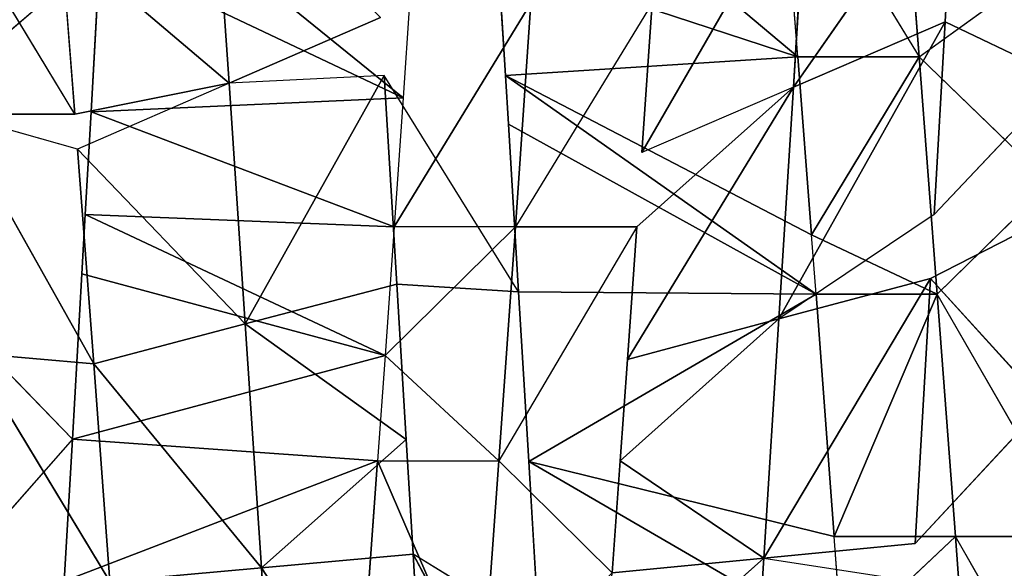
# Model space of a CAD drawing. Extents: x 0 to 40, y 0 to 81.9.
# Tile 552 of 623: x 33.072 to 33.783, y 74.971 to 75.366. Entities that reach past the tile are written whole.
import ezdxf

# ---------------------------------------------------------------- set-up
doc = ezdxf.new("R2010")
doc.units = 0
doc.header["$LTSCALE"] = 25.4
doc.layers.get('0').update_dxf_attribs({"color": 13, "linetype": 'CONTINUOUS'})

# ---------------------------------------------------------------- blocks, each defined once
blk = doc.blocks.new('ICE-TUBE-LED-S-8118_STL')
at = {"color": 0}
for p, q in [((75.61702, -11.00582, 47.5143), (75.78329, -10.90541, 47.45815)), ((75.38268, -11.00415, 44.05873), (75.27601, -10.91045, 44.05155)), ((75.43699, -11.01948, 47.55288), (75.61702, -10.91832, 47.5143)), ((75.43699, -11.01948, 47.55288), (75.61702, -10.91832, 47.5143)), ((75.5919, -11.00774, 47.52102), (75.61702, -10.91832, 47.5143)), ((75.61702, -11.00582, 47.5143), (75.61702, -10.91832, 47.5143)), ((75.46787, -10.92155, 44.06872), (75.38268, -11.00415, 44.05873)), ((75.4447, -10.9314, 47.55167), (75.27992, -11.03117, 47.56899)), ((75.4447, -10.9314, 47.55167), (75.27992, -11.03117, 47.56899)), ((75.43699, -11.01948, 47.55288), (75.4447, -10.9314, 47.55167)), ((75.43699, -11.01948, 47.55288), (75.4447, -10.9314, 47.55167)), ((75.73272, -11.024, 44.12465), (75.65413, -10.93211, 44.10402)), ((75.61702, -11.00582, 47.5143), (75.74232, -10.99612, 47.47393)), ((75.74232, -10.99612, 47.47393), (75.63937, -11.11712, 47.70442)), ((75.74232, -10.99612, 47.47393), (75.63937, -11.11712, 47.70442)), ((75.36692, -11.22433, 44.43796), (75.28028, -10.9982, 44.05172)), ((75.38268, -11.00415, 44.05873), (75.28028, -10.9982, 44.05172)), ((75.36692, -11.22433, 44.43796), (75.28028, -10.9982, 44.05172)), ((75.36692, -11.22433, 44.43796), (75.38268, -11.00415, 44.05873)), ((75.36692, -11.22433, 44.43796), (75.38268, -11.00415, 44.05873)), ((75.50195, -11.01099, 44.07378), (75.38268, -11.00415, 44.05873)), ((75.44296, -11.22974, 44.44805), (75.38268, -11.00415, 44.05873)), ((75.44296, -11.22974, 44.44805), (75.38268, -11.00415, 44.05873)), ((75.43699, -11.01948, 47.55288), (75.5919, -11.00774, 47.52102)), ((75.43699, -11.01948, 47.55288), (75.5919, -11.00774, 47.52102)), ((75.50195, -11.01099, 44.07378), (75.44296, -11.22974, 44.44805)), ((75.50195, -11.01099, 44.07378), (75.44296, -11.22974, 44.44805)), ((75.46577, -11.12886, 47.74012), (75.5919, -11.00774, 47.52102)), ((75.46577, -11.12886, 47.74012), (75.5919, -11.00774, 47.52102)), ((75.54482, -11.01343, 44.08103), (75.50195, -11.01099, 44.07378)), ((75.63937, -11.11712, 47.70442), (75.5919, -11.00774, 47.52102)), ((75.63937, -11.11712, 47.70442), (75.61702, -11.00582, 47.5143)), ((75.54482, -11.01343, 44.08103), (75.44296, -11.22974, 44.44805)), ((75.54482, -11.01343, 44.08103), (75.44296, -11.22974, 44.44805)), ((75.54482, -11.01343, 44.08103), (75.53577, -11.23628, 44.46555)), ((75.54482, -11.01343, 44.08103), (75.53577, -11.23628, 44.46555)), ((75.61882, -11.01762, 44.09588), (75.53577, -11.23628, 44.46555)), ((75.61882, -11.01762, 44.09588), (75.53577, -11.23628, 44.46555)), ((75.61882, -11.01762, 44.09588), (75.54482, -11.01343, 44.08103)), ((75.61882, -11.01762, 44.09588), (75.62889, -11.24275, 44.48904)), ((75.61882, -11.01762, 44.09588), (75.62889, -11.24275, 44.48904)), ((75.73272, -11.024, 44.12465), (75.61882, -11.01762, 44.09588)), ((75.27992, -11.03117, 47.56899), (75.43699, -11.01948, 47.55288)), ((75.27992, -11.03117, 47.56899), (75.43699, -11.01948, 47.55288)), ((75.28976, -11.14054, 47.75818), (75.43699, -11.01948, 47.55288)), ((75.28976, -11.14054, 47.75818), (75.43699, -11.01948, 47.55288)), ((75.43699, -11.01948, 47.55288), (75.46577, -11.12886, 47.74012)), ((75.43699, -11.01948, 47.55288), (75.46577, -11.12886, 47.74012)), ((75.73272, -11.024, 44.12465), (75.62889, -11.24275, 44.48904)), ((75.73272, -11.024, 44.12465), (75.62889, -11.24275, 44.48904)), ((75.27992, -11.03117, 47.56899), (75.28976, -11.14054, 47.75818)), ((75.27992, -11.03117, 47.56899), (75.28976, -11.14054, 47.75818)), ((75.62889, -11.24275, 44.48904), (75.80288, -11.02789, 44.14608)), ((75.62889, -11.24275, 44.48904), (75.80288, -11.02789, 44.14608)), ((75.63937, -11.11712, 47.70442), (75.80792, -11.10549, 47.65165)), ((75.63937, -11.11712, 47.70442), (75.80792, -11.10549, 47.65165)), ((75.46577, -11.12886, 47.74012), (75.63937, -11.11712, 47.70442)), ((75.46577, -11.12886, 47.74012), (75.63937, -11.11712, 47.70442)), ((75.64505, -11.22906, 47.89814), (75.63937, -11.11712, 47.70442)), ((75.68682, -11.22649, 47.88782), (75.63937, -11.11712, 47.70442)), ((75.46577, -11.12886, 47.74012), (75.28976, -11.14054, 47.75818)), ((75.46577, -11.12886, 47.74012), (75.28976, -11.14054, 47.75818)), ((75.38243, -11.24498, 47.94129), (75.46577, -11.12886, 47.74012)), ((75.38243, -11.24498, 47.94129), (75.46577, -11.12886, 47.74012)), ((75.49454, -11.23823, 47.92737), (75.46577, -11.12886, 47.74012)), ((75.49454, -11.23823, 47.92737), (75.46577, -11.12886, 47.74012)), ((75.28976, -11.14054, 47.75818), (75.10494, -11.26137, 47.94776)), ((75.28976, -11.14054, 47.75818), (75.10494, -11.26137, 47.94776)), ((75.11401, -11.15199, 47.75854), (75.28976, -11.14054, 47.75818)), ((75.11401, -11.15199, 47.75854), (75.28976, -11.14054, 47.75818)), ((75.2996, -11.24992, 47.94737), (75.28976, -11.14054, 47.75818)), ((75.38243, -11.24498, 47.94129), (75.28976, -11.14054, 47.75818)), ((75.2996, -11.24992, 47.94737), (75.28976, -11.14054, 47.75818)), ((75.38243, -11.24498, 47.94129), (75.28976, -11.14054, 47.75818)), ((75.36692, -11.22433, 44.43796), (75.19328, -11.21178, 44.42889)), ((75.36692, -11.22433, 44.43796), (75.19328, -11.21178, 44.42889)), ((75.44296, -11.22974, 44.44805), (75.36692, -11.22433, 44.43796)), ((75.36692, -11.22433, 44.43796), (75.36692, -11.31183, 44.43796)), ((75.36692, -11.31183, 44.43796), (75.44296, -11.22974, 44.44805)), ((75.53577, -11.23628, 44.46555), (75.44296, -11.22974, 44.44805)), ((75.44296, -11.22974, 44.44805), (75.53577, -11.32378, 44.46555)), ((75.48881, -11.32608, 47.92824), (75.64505, -11.22906, 47.89814)), ((75.64505, -11.22906, 47.89814), (75.49454, -11.23823, 47.92737)), ((75.64505, -11.22906, 47.89814), (75.49454, -11.23823, 47.92737)), ((75.49454, -11.23823, 47.92737), (75.38243, -11.24498, 47.94129)), ((75.48881, -11.32608, 47.92824), (75.49454, -11.23823, 47.92737)), ((75.62889, -11.24275, 44.48904), (75.53577, -11.23628, 44.46555)), ((75.53577, -11.32378, 44.46555), (75.53577, -11.23628, 44.46555)), ((75.69709, -11.33494, 44.51016), (75.53577, -11.23628, 44.46555)), ((75.38243, -11.24498, 47.94129), (75.2996, -11.24992, 47.94737)), ((75.69709, -11.24744, 44.51016), (75.62889, -11.24275, 44.48904)), ((75.2996, -11.24992, 47.94737), (75.10494, -11.26137, 47.94776)), ((75.2996, -11.24992, 47.94737), (75.10494, -11.26137, 47.94776)), ((75.11636, -11.3482, 47.94828), (75.2996, -11.24992, 47.94737)), ((75.11636, -11.3482, 47.94828), (75.2996, -11.24992, 47.94737)), ((75.24419, -11.3407, 47.94946), (75.2996, -11.24992, 47.94737)), ((75.19328, -11.29928, 44.42889), (75.36692, -11.31183, 44.43796)), ((75.19328, -11.29928, 44.42889), (75.36692, -11.31183, 44.43796)), ((75.84633, -11.30407, 47.83918), (75.65839, -11.52763, 47.50224)), ((75.84633, -11.30407, 47.83918), (75.65839, -11.52763, 47.50224)), ((75.2862, -11.39353, 44.43135), (75.36692, -11.31183, 44.43796)), ((75.53577, -11.32378, 44.46555), (75.36692, -11.31183, 44.43796)), ((75.53577, -11.41128, 44.46555), (75.36692, -11.31183, 44.43796)), ((75.53577, -11.32378, 44.46555), (75.36692, -11.31183, 44.43796)), ((75.64503, -11.31656, 47.89814), (75.52998, -11.53746, 47.53571)), ((75.64503, -11.31656, 47.89814), (75.52998, -11.53746, 47.53571)), ((75.60996, -11.31871, 47.90606), (75.64503, -11.31656, 47.89814)), ((75.64503, -11.31656, 47.89814), (75.72937, -11.31136, 47.8763)), ((75.65839, -11.52763, 47.50224), (75.64503, -11.31656, 47.89814)), ((75.65839, -11.52763, 47.50224), (75.64503, -11.31656, 47.89814)), ((75.72937, -11.31136, 47.8763), (75.65839, -11.52763, 47.50224)), ((75.72937, -11.31136, 47.8763), (75.65839, -11.52763, 47.50224)), ((75.60996, -11.31871, 47.90606), (75.48727, -11.5407, 47.54432)), ((75.60996, -11.31871, 47.90606), (75.48727, -11.5407, 47.54432)), ((75.48881, -11.32608, 47.92824), (75.60996, -11.31871, 47.90606)), ((75.69709, -11.42244, 44.51016), (75.53577, -11.32378, 44.46555)), ((75.53577, -11.41128, 44.46555), (75.53577, -11.32378, 44.46555)), ((75.36664, -11.33342, 47.94272), (75.48881, -11.32608, 47.92824)), ((75.48881, -11.32608, 47.92824), (75.48727, -11.5407, 47.54432)), ((75.48881, -11.32608, 47.92824), (75.48727, -11.5407, 47.54432)), ((75.23528, -11.55945, 47.57068), (75.36664, -11.33342, 47.94272)), ((75.23528, -11.55945, 47.57068), (75.36664, -11.33342, 47.94272)), ((75.24419, -11.3407, 47.94946), (75.36664, -11.33342, 47.94272)), ((75.31252, -11.55376, 47.56696), (75.36664, -11.33342, 47.94272)), ((75.31252, -11.55376, 47.56696), (75.36664, -11.33342, 47.94272)), ((75.48727, -11.5407, 47.54432), (75.36664, -11.33342, 47.94272)), ((75.48727, -11.5407, 47.54432), (75.36664, -11.33342, 47.94272)), ((75.19328, -11.38678, 44.42889), (75.29679, -11.50291, 44.2422)), ((75.19328, -11.38678, 44.42889), (75.29679, -11.50291, 44.2422)), ((75.2862, -11.39353, 44.43135), (75.29679, -11.50291, 44.2422)), ((75.2862, -11.39353, 44.43135), (75.29679, -11.50291, 44.2422)), ((75.36692, -11.39933, 44.43796), (75.2862, -11.39353, 44.43135)), ((75.29679, -11.50291, 44.2422), (75.36692, -11.39933, 44.43796)), ((75.29679, -11.50291, 44.2422), (75.36692, -11.39933, 44.43796)), ((75.46935, -11.51392, 44.26043), (75.36692, -11.39933, 44.43796)), ((75.44019, -11.40455, 44.44761), (75.36692, -11.39933, 44.43796)), ((75.46935, -11.51392, 44.26043), (75.36692, -11.39933, 44.43796)), ((75.63648, -11.52439, 44.29484), (75.44019, -11.40455, 44.44761)), ((75.53577, -11.41128, 44.46555), (75.44019, -11.40455, 44.44761)), ((75.63648, -11.52439, 44.29484), (75.44019, -11.40455, 44.44761)), ((75.46935, -11.51392, 44.26043), (75.44019, -11.40455, 44.44761)), ((75.46935, -11.51392, 44.26043), (75.44019, -11.40455, 44.44761)), ((75.53577, -11.41128, 44.46555), (75.63648, -11.52439, 44.29484)), ((75.63648, -11.52439, 44.29484), (75.58933, -11.41501, 44.47832)), ((75.69709, -11.42244, 44.51016), (75.58933, -11.41501, 44.47832)), ((75.29679, -11.50291, 44.2422), (75.12118, -11.49148, 44.24113)), ((75.29679, -11.50291, 44.2422), (75.12118, -11.49148, 44.24113)), ((75.29679, -11.50291, 44.2422), (75.28028, -11.6107, 44.05172)), ((75.46935, -11.51392, 44.26043), (75.29679, -11.50291, 44.2422)), ((75.49852, -11.6233, 44.07325), (75.29679, -11.50291, 44.2422)), ((75.46935, -11.51392, 44.26043), (75.29679, -11.50291, 44.2422)), ((75.29679, -11.50291, 44.2422), (75.30739, -11.61228, 44.05305)), ((75.49852, -11.6233, 44.07325), (75.29679, -11.50291, 44.2422)), ((75.63648, -11.52439, 44.29484), (75.46935, -11.51392, 44.26043)), ((75.54482, -11.62593, 44.08103), (75.46935, -11.51392, 44.26043)), ((75.63648, -11.52439, 44.29484), (75.46935, -11.51392, 44.26043)), ((75.49852, -11.6233, 44.07325), (75.46935, -11.51392, 44.26043)), ((75.82272, -11.51481, 47.44171), (75.65839, -11.61513, 47.50224)), ((75.65839, -11.52763, 47.50224), (75.72042, -11.52282, 47.48183)), ((75.52998, -11.53746, 47.53571), (75.65839, -11.52763, 47.50224)), ((75.52998, -11.53746, 47.53571), (75.65839, -11.52763, 47.50224)), ((75.63648, -11.52439, 44.29484), (75.79614, -11.53419, 44.34405)), ((75.80289, -11.64039, 44.14608), (75.63648, -11.52439, 44.29484)), ((75.63648, -11.52439, 44.29484), (75.79614, -11.53419, 44.34405)), ((75.68363, -11.63376, 44.11135), (75.63648, -11.52439, 44.29484)), ((75.80289, -11.64039, 44.14608), (75.63648, -11.52439, 44.29484)), ((75.68363, -11.63376, 44.11135), (75.63648, -11.52439, 44.29484)), ((75.65839, -11.52763, 47.50224), (75.65839, -11.61513, 47.50224)), ((75.48727, -11.5407, 47.54432), (75.52998, -11.53746, 47.53571)), ((75.48727, -11.6282, 47.54432), (75.52998, -11.53746, 47.53571)), ((75.65839, -11.61513, 47.50224), (75.52998, -11.53746, 47.53571)), ((75.65839, -11.61513, 47.50224), (75.52998, -11.53746, 47.53571)), ((75.31252, -11.55376, 47.56696), (75.48727, -11.5407, 47.54432)), ((75.31252, -11.55376, 47.56696), (75.48727, -11.5407, 47.54432)), ((75.48727, -11.5407, 47.54432), (75.48727, -11.6282, 47.54432)), ((75.23528, -11.55945, 47.57068), (75.31252, -11.55376, 47.56696)), ((75.31252, -11.64126, 47.56696), (75.31252, -11.55376, 47.56696)), ((75.31252, -11.64126, 47.56696), (75.23528, -11.55945, 47.57068)), ((75.65839, -11.61513, 47.50224), (75.82272, -11.60231, 47.44171)), ((75.65839, -11.61513, 47.50224), (75.82272, -11.60231, 47.44171)), ((75.40798, -11.70561, 44.0613), (75.30739, -11.61228, 44.05305)), ((75.30739, -11.61228, 44.05305), (75.49852, -11.6233, 44.07325)), ((75.30739, -11.61228, 44.05305), (75.49852, -11.6233, 44.07325)), ((75.65839, -11.61513, 47.50224), (75.48727, -11.6282, 47.54432)), ((75.65839, -11.61513, 47.50224), (75.48727, -11.6282, 47.54432)), ((75.56703, -11.70964, 47.52724), (75.65839, -11.61513, 47.50224)), ((75.65839, -11.61513, 47.50224), (75.71834, -11.69799, 47.48256)), ((75.31252, -11.72876, 47.56696), (75.48727, -11.6282, 47.54432)), ((75.40798, -11.70561, 44.0613), (75.49852, -11.6233, 44.07325)), ((75.40798, -11.70561, 44.0613), (75.49852, -11.6233, 44.07325)), ((75.56703, -11.70964, 47.52724), (75.48727, -11.6282, 47.54432)), ((75.54482, -11.71343, 44.08103), (75.49852, -11.6233, 44.07325)), ((75.64309, -11.71899, 44.1014), (75.54482, -11.62593, 44.08103)), ((75.54482, -11.62593, 44.08103), (75.68363, -11.63376, 44.11135)), ((75.54482, -11.62593, 44.08103), (75.68363, -11.63376, 44.11135)), ((75.64309, -11.71899, 44.1014), (75.68363, -11.63376, 44.11135)), ((75.68363, -11.63376, 44.11135), (75.80289, -11.64039, 44.14608)), ((75.13743, -11.65408, 47.56993), (75.31252, -11.64126, 47.56696)), ((75.13743, -11.74158, 47.56993), (75.31252, -11.64126, 47.56696)), ((75.13743, -11.65408, 47.56993), (75.31252, -11.64126, 47.56696)), ((75.31252, -11.72876, 47.56696), (75.31252, -11.64126, 47.56696))]:
    blk.add_line(p, q, dxfattribs=at)
mesh = blk.add_polyface(dxfattribs=at)
corners = [(81.99833, 18.65613, 0), (32.39832, 18.53461, 0), (32.39832, 18.65613, 0), (33.41051, 17.76106, 0), (34.4478, 16.85461, 0), (35.42089, 15.87956, 0), (36.32527, 14.84046, 0), (37.15673, 13.74214, 0), (37.91139, 12.58971, 0), (38.58575, 11.38851, 0), (39.17668, 10.14416, 0), (39.68142, 8.86242, 0), (40.09764, 7.54925, 0), (40.42338, 6.21078, 0), (40.65715, 4.85321, 0), (40.79784, 3.48288, 0), (40.84481, 2.10613, 0), (81.99833, -14.44387, 0), (33.41051, -13.5488, 0), (32.39832, -14.44387, 0), (32.39832, -14.32234, 0), (34.4478, -12.64234, 0), (35.42089, -11.6673, 0), (36.32527, -10.6282, 0), (37.15673, -9.52987, 0), (37.91139, -8.37744, 0), (38.58575, -7.17625, 0), (39.17668, -5.93189, 0), (39.68142, -4.65015, 0), (40.09764, -3.33699, 0), (40.42338, -1.99851, 0), (40.65715, -0.64095, 0), (40.79784, 0.72939, 0)]
mesh.append_faces([[corners[k] for k in face] for face in [(0, 1, 2), (18, 19, 20)]], dxfattribs={"vtx0": -1, "color": 0})
mesh.append_faces([[corners[k] for k in face] for face in [(1, 0, 3), (3, 0, 4), (4, 0, 5), (5, 0, 6), (6, 0, 7), (7, 0, 8), (8, 0, 9), (9, 0, 10), (10, 0, 11), (11, 0, 12), (12, 0, 13), (13, 0, 14), (14, 0, 15), (15, 0, 16), (19, 18, 17)]], dxfattribs={"vtx0": -1, "vtx1": -1, "color": 0})
mesh.append_faces([[corners[k] for k in face] for face in [(16, 0, 17), (17, 18, 21), (17, 21, 22), (17, 22, 23), (17, 23, 24), (17, 24, 25), (17, 25, 26), (17, 26, 27), (17, 27, 28), (17, 28, 29), (17, 29, 30), (17, 30, 31), (17, 31, 32), (17, 32, 16)]], dxfattribs={"vtx0": -1, "vtx2": -1, "color": 0})
mesh = blk.add_polyface(dxfattribs=at)
corners = [(81.99833, -14.44387, 92), (32.39832, -14.32234, 92), (32.39832, -14.44387, 92), (33.41051, -13.5488, 92), (34.4478, -12.64234, 92), (35.42089, -11.6673, 92), (36.32527, -10.6282, 92), (37.15673, -9.52987, 92), (37.91139, -8.37744, 92), (38.58575, -7.17625, 92), (39.17668, -5.93189, 92), (39.68142, -4.65015, 92), (40.09764, -3.33699, 92), (40.42338, -1.99851, 92), (40.65715, -0.64095, 92), (40.79784, 0.72939, 92), (40.84481, 2.10613, 92), (33.41051, 17.76106, 92), (32.39832, 18.65613, 92), (32.39832, 18.53461, 92), (81.99833, 18.65613, 92), (34.4478, 16.85461, 92), (35.42089, 15.87956, 92), (36.32527, 14.84046, 92), (37.15673, 13.74214, 92), (37.91139, 12.58971, 92), (38.58575, 11.38851, 92), (39.17668, 10.14416, 92), (39.68142, 8.86242, 92), (40.09764, 7.54925, 92), (40.42338, 6.21078, 92), (40.65715, 4.85321, 92), (40.79784, 3.48288, 92)]
mesh.append_faces([[corners[k] for k in face] for face in [(0, 1, 2), (17, 18, 19)]], dxfattribs={"vtx0": -1, "color": 0})
mesh.append_faces([[corners[k] for k in face] for face in [(1, 0, 3), (3, 0, 4), (4, 0, 5), (5, 0, 6), (6, 0, 7), (7, 0, 8), (8, 0, 9), (9, 0, 10), (10, 0, 11), (11, 0, 12), (12, 0, 13), (13, 0, 14), (14, 0, 15), (15, 0, 16), (18, 17, 20), (20, 16, 0)]], dxfattribs={"vtx0": -1, "vtx1": -1, "color": 0})
mesh.append_faces([[corners[k] for k in face] for face in [(20, 17, 21), (20, 21, 22), (20, 22, 23), (20, 23, 24), (20, 24, 25), (20, 25, 26), (20, 26, 27), (20, 27, 28), (20, 28, 29), (20, 29, 30), (20, 30, 31), (20, 31, 32), (20, 32, 16)]], dxfattribs={"vtx0": -1, "vtx2": -1, "color": 0})
mesh = blk.add_polyface(dxfattribs=at)
corners = [(82.19833, -12.64387, 2), (64.19833, 16.85613, 2), (64.19833, -12.64387, 2), (82.19833, 16.85613, 2)]
mesh.append_faces([[corners[k] for k in face] for face in [(0, 1, 2), (1, 0, 3)]], dxfattribs={"vtx0": -1, "color": 0})
mesh = blk.add_polyface(dxfattribs=at)
corners = [(64.19833, 16.85613, 90), (82.19833, -12.64387, 90), (64.19833, -12.64387, 90), (82.19833, 16.85613, 90)]
mesh.append_faces([[corners[k] for k in face] for face in [(0, 1, 2), (1, 0, 3)]], dxfattribs={"vtx0": -1, "color": 0})
mesh = blk.add_polyface(dxfattribs=at)
corners = [(75.78329, -10.90541, 47.45815), (75.61702, -10.91832, 47.5143), (75.61702, -11.00582, 47.5143)]
mesh.append_faces([[corners[k] for k in face] for face in [(0, 1, 2)]], dxfattribs={"color": 0})
mesh = blk.add_polyface(dxfattribs=at)
corners = [(75.46787, -10.92155, 44.06872), (75.38268, -11.00415, 44.05873), (75.27601, -10.91045, 44.05155)]
mesh.append_faces([[corners[k] for k in face] for face in [(0, 1, 2)]], dxfattribs={"color": 0})
mesh = blk.add_polyface(dxfattribs=at)
corners = [(75.61702, -10.91832, 47.5143), (75.4447, -10.9314, 47.55167), (75.43699, -11.01948, 47.55288)]
mesh.append_faces([[corners[k] for k in face] for face in [(0, 1, 2)]], dxfattribs={"color": 0})
mesh = blk.add_polyface(dxfattribs=at)
corners = [(75.61702, -10.91832, 47.5143), (75.43699, -11.01948, 47.55288), (75.5919, -11.00774, 47.52102)]
mesh.append_faces([[corners[k] for k in face] for face in [(0, 1, 2)]], dxfattribs={"color": 0})
mesh = blk.add_polyface(dxfattribs=at)
corners = [(75.4447, -10.9314, 47.55167), (75.26956, -10.94443, 47.5695), (75.27992, -11.03117, 47.56899)]
mesh.append_faces([[corners[k] for k in face] for face in [(0, 1, 2)]], dxfattribs={"color": 0})
mesh = blk.add_polyface(dxfattribs=at)
corners = [(75.4447, -10.9314, 47.55167), (75.27992, -11.03117, 47.56899), (75.43699, -11.01948, 47.55288)]
mesh.append_faces([[corners[k] for k in face] for face in [(0, 1, 2)]], dxfattribs={"color": 0})
mesh = blk.add_polyface(dxfattribs=at)
corners = [(75.80289, -10.94039, 44.14608), (75.73272, -11.024, 44.12465), (75.65413, -10.93211, 44.10402)]
mesh.append_faces([[corners[k] for k in face] for face in [(0, 1, 2)]], dxfattribs={"color": 0})
mesh = blk.add_polyface(dxfattribs=at)
corners = [(75.63937, -11.11712, 47.70442), (75.74232, -10.99612, 47.47393), (75.61702, -11.00582, 47.5143)]
mesh.append_faces([[corners[k] for k in face] for face in [(0, 1, 2)]], dxfattribs={"color": 0})
mesh = blk.add_polyface(dxfattribs=at)
corners = [(75.63937, -11.11712, 47.70442), (75.80792, -11.10549, 47.65165), (75.74232, -10.99612, 47.47393)]
mesh.append_faces([[corners[k] for k in face] for face in [(0, 1, 2)]], dxfattribs={"color": 0})
mesh = blk.add_polyface(dxfattribs=at)
corners = [(75.36692, -11.22433, 44.43796), (75.19328, -11.21178, 44.42889), (75.28028, -10.9982, 44.05172)]
mesh.append_faces([[corners[k] for k in face] for face in [(0, 1, 2)]], dxfattribs={"color": 0})
mesh = blk.add_polyface(dxfattribs=at)
corners = [(75.36692, -11.22433, 44.43796), (75.28028, -10.9982, 44.05172), (75.38268, -11.00415, 44.05873)]
mesh.append_faces([[corners[k] for k in face] for face in [(0, 1, 2)]], dxfattribs={"color": 0})
mesh = blk.add_polyface(dxfattribs=at)
corners = [(75.44296, -11.22974, 44.44805), (75.36692, -11.22433, 44.43796), (75.38268, -11.00415, 44.05873)]
mesh.append_faces([[corners[k] for k in face] for face in [(0, 1, 2)]], dxfattribs={"color": 0})
mesh = blk.add_polyface(dxfattribs=at)
corners = [(75.44296, -11.22974, 44.44805), (75.38268, -11.00415, 44.05873), (75.50195, -11.01099, 44.07378)]
mesh.append_faces([[corners[k] for k in face] for face in [(0, 1, 2)]], dxfattribs={"color": 0})
mesh = blk.add_polyface(dxfattribs=at)
corners = [(75.46577, -11.12886, 47.74012), (75.5919, -11.00774, 47.52102), (75.43699, -11.01948, 47.55288)]
mesh.append_faces([[corners[k] for k in face] for face in [(0, 1, 2)]], dxfattribs={"color": 0})
mesh = blk.add_polyface(dxfattribs=at)
corners = [(75.44296, -11.22974, 44.44805), (75.50195, -11.01099, 44.07378), (75.54482, -11.01343, 44.08103)]
mesh.append_faces([[corners[k] for k in face] for face in [(0, 1, 2)]], dxfattribs={"color": 0})
mesh = blk.add_polyface(dxfattribs=at)
corners = [(75.46577, -11.12886, 47.74012), (75.63937, -11.11712, 47.70442), (75.5919, -11.00774, 47.52102)]
mesh.append_faces([[corners[k] for k in face] for face in [(0, 1, 2)]], dxfattribs={"color": 0})
mesh = blk.add_polyface(dxfattribs=at)
corners = [(75.53577, -11.23628, 44.46555), (75.44296, -11.22974, 44.44805), (75.54482, -11.01343, 44.08103)]
mesh.append_faces([[corners[k] for k in face] for face in [(0, 1, 2)]], dxfattribs={"color": 0})
mesh = blk.add_polyface(dxfattribs=at)
corners = [(75.53577, -11.23628, 44.46555), (75.54482, -11.01343, 44.08103), (75.61882, -11.01762, 44.09588)]
mesh.append_faces([[corners[k] for k in face] for face in [(0, 1, 2)]], dxfattribs={"color": 0})
mesh = blk.add_polyface(dxfattribs=at)
corners = [(75.62889, -11.24275, 44.48904), (75.53577, -11.23628, 44.46555), (75.61882, -11.01762, 44.09588)]
mesh.append_faces([[corners[k] for k in face] for face in [(0, 1, 2)]], dxfattribs={"color": 0})
mesh = blk.add_polyface(dxfattribs=at)
corners = [(75.62889, -11.24275, 44.48904), (75.61882, -11.01762, 44.09588), (75.73272, -11.024, 44.12465)]
mesh.append_faces([[corners[k] for k in face] for face in [(0, 1, 2)]], dxfattribs={"color": 0})
mesh = blk.add_polyface(dxfattribs=at)
corners = [(75.28976, -11.14054, 47.75818), (75.43699, -11.01948, 47.55288), (75.27992, -11.03117, 47.56899)]
mesh.append_faces([[corners[k] for k in face] for face in [(0, 1, 2)]], dxfattribs={"color": 0})
mesh = blk.add_polyface(dxfattribs=at)
corners = [(75.28976, -11.14054, 47.75818), (75.46577, -11.12886, 47.74012), (75.43699, -11.01948, 47.55288)]
mesh.append_faces([[corners[k] for k in face] for face in [(0, 1, 2)]], dxfattribs={"color": 0})
mesh = blk.add_polyface(dxfattribs=at)
corners = [(75.62889, -11.24275, 44.48904), (75.73272, -11.024, 44.12465), (75.80288, -11.02789, 44.14608)]
mesh.append_faces([[corners[k] for k in face] for face in [(0, 1, 2)]], dxfattribs={"color": 0})
mesh = blk.add_polyface(dxfattribs=at)
corners = [(75.11401, -11.15199, 47.75854), (75.28976, -11.14054, 47.75818), (75.27992, -11.03117, 47.56899)]
mesh.append_faces([[corners[k] for k in face] for face in [(0, 1, 2)]], dxfattribs={"color": 0})
mesh = blk.add_polyface(dxfattribs=at)
corners = [(75.69709, -11.24744, 44.51016), (75.62889, -11.24275, 44.48904), (75.80288, -11.02789, 44.14608)]
mesh.append_faces([[corners[k] for k in face] for face in [(0, 1, 2)]], dxfattribs={"color": 0})
mesh = blk.add_polyface(dxfattribs=at)
corners = [(75.68682, -11.22649, 47.88782), (75.80792, -11.10549, 47.65165), (75.63937, -11.11712, 47.70442)]
mesh.append_faces([[corners[k] for k in face] for face in [(0, 1, 2)]], dxfattribs={"color": 0})
mesh = blk.add_polyface(dxfattribs=at)
corners = [(75.46577, -11.12886, 47.74012), (75.64505, -11.22906, 47.89814), (75.63937, -11.11712, 47.70442), (75.49454, -11.23823, 47.92737)]
mesh.append_faces([[corners[k] for k in face] for face in [(0, 1, 2), (1, 0, 3)]], dxfattribs={"vtx0": -1, "color": 0})
mesh = blk.add_polyface(dxfattribs=at)
corners = [(75.38243, -11.24498, 47.94129), (75.46577, -11.12886, 47.74012), (75.28976, -11.14054, 47.75818)]
mesh.append_faces([[corners[k] for k in face] for face in [(0, 1, 2)]], dxfattribs={"color": 0})
mesh = blk.add_polyface(dxfattribs=at)
corners = [(75.38243, -11.24498, 47.94129), (75.49454, -11.23823, 47.92737), (75.46577, -11.12886, 47.74012)]
mesh.append_faces([[corners[k] for k in face] for face in [(0, 1, 2)]], dxfattribs={"color": 0})
mesh = blk.add_polyface(dxfattribs=at)
corners = [(75.10494, -11.26137, 47.94776), (75.2996, -11.24992, 47.94737), (75.28976, -11.14054, 47.75818)]
mesh.append_faces([[corners[k] for k in face] for face in [(0, 1, 2)]], dxfattribs={"color": 0})
mesh = blk.add_polyface(dxfattribs=at)
corners = [(75.10494, -11.26137, 47.94776), (75.28976, -11.14054, 47.75818), (75.11401, -11.15199, 47.75854)]
mesh.append_faces([[corners[k] for k in face] for face in [(0, 1, 2)]], dxfattribs={"color": 0})
mesh = blk.add_polyface(dxfattribs=at)
corners = [(75.2996, -11.24992, 47.94737), (75.38243, -11.24498, 47.94129), (75.28976, -11.14054, 47.75818)]
mesh.append_faces([[corners[k] for k in face] for face in [(0, 1, 2)]], dxfattribs={"color": 0})
mesh = blk.add_polyface(dxfattribs=at)
corners = [(75.36692, -11.22433, 44.43796), (75.19328, -11.29928, 44.42889), (75.19328, -11.21178, 44.42889), (75.36692, -11.31183, 44.43796)]
mesh.append_faces([[corners[k] for k in face] for face in [(0, 1, 2), (1, 0, 3)]], dxfattribs={"vtx0": -1, "color": 0})
mesh = blk.add_polyface(dxfattribs=at)
corners = [(75.53577, -11.32378, 44.46555), (75.36692, -11.31183, 44.43796), (75.44296, -11.22974, 44.44805)]
mesh.append_faces([[corners[k] for k in face] for face in [(0, 1, 2)]], dxfattribs={"color": 0})
mesh = blk.add_polyface(dxfattribs=at)
corners = [(75.64505, -11.22906, 47.89814), (75.49454, -11.23823, 47.92737), (75.48881, -11.32608, 47.92824)]
mesh.append_faces([[corners[k] for k in face] for face in [(0, 1, 2)]], dxfattribs={"color": 0})
mesh = blk.add_polyface(dxfattribs=at)
corners = [(75.69709, -11.33494, 44.51016), (75.53577, -11.32378, 44.46555), (75.53577, -11.23628, 44.46555), (75.69709, -11.42244, 44.51016)]
mesh.append_faces([[corners[k] for k in face] for face in [(0, 1, 2), (1, 0, 3)]], dxfattribs={"vtx0": -1, "color": 0})
mesh = blk.add_polyface(dxfattribs=at)
corners = [(75.2996, -11.24992, 47.94737), (75.10494, -11.26137, 47.94776), (75.11636, -11.3482, 47.94828)]
mesh.append_faces([[corners[k] for k in face] for face in [(0, 1, 2)]], dxfattribs={"color": 0})
mesh = blk.add_polyface(dxfattribs=at)
corners = [(75.2996, -11.24992, 47.94737), (75.11636, -11.3482, 47.94828), (75.24419, -11.3407, 47.94946)]
mesh.append_faces([[corners[k] for k in face] for face in [(0, 1, 2)]], dxfattribs={"color": 0})
mesh = blk.add_polyface(dxfattribs=at)
corners = [(75.36692, -11.31183, 44.43796), (75.2862, -11.39353, 44.43135), (75.19328, -11.29928, 44.42889)]
mesh.append_faces([[corners[k] for k in face] for face in [(0, 1, 2)]], dxfattribs={"color": 0})
mesh = blk.add_polyface(dxfattribs=at)
corners = [(75.84633, -11.30407, 47.83918), (75.65839, -11.52763, 47.50224), (75.72042, -11.52282, 47.48183)]
mesh.append_faces([[corners[k] for k in face] for face in [(0, 1, 2)]], dxfattribs={"color": 0})
mesh = blk.add_polyface(dxfattribs=at)
corners = [(75.72937, -11.31136, 47.8763), (75.65839, -11.52763, 47.50224), (75.84633, -11.30407, 47.83918)]
mesh.append_faces([[corners[k] for k in face] for face in [(0, 1, 2)]], dxfattribs={"color": 0})
mesh = blk.add_polyface(dxfattribs=at)
corners = [(75.53577, -11.41128, 44.46555), (75.36692, -11.31183, 44.43796), (75.53577, -11.32378, 44.46555)]
mesh.append_faces([[corners[k] for k in face] for face in [(0, 1, 2)]], dxfattribs={"color": 0})
mesh = blk.add_polyface(dxfattribs=at)
corners = [(75.64503, -11.31656, 47.89814), (75.48727, -11.5407, 47.54432), (75.52998, -11.53746, 47.53571), (75.60996, -11.31871, 47.90606)]
mesh.append_faces([[corners[k] for k in face] for face in [(0, 1, 2), (1, 0, 3)]], dxfattribs={"vtx0": -1, "color": 0})
mesh = blk.add_polyface(dxfattribs=at)
corners = [(75.64503, -11.31656, 47.89814), (75.52998, -11.53746, 47.53571), (75.65839, -11.52763, 47.50224)]
mesh.append_faces([[corners[k] for k in face] for face in [(0, 1, 2)]], dxfattribs={"color": 0})
mesh = blk.add_polyface(dxfattribs=at)
corners = [(75.64503, -11.31656, 47.89814), (75.65839, -11.52763, 47.50224), (75.72937, -11.31136, 47.8763)]
mesh.append_faces([[corners[k] for k in face] for face in [(0, 1, 2)]], dxfattribs={"color": 0})
mesh = blk.add_polyface(dxfattribs=at)
corners = [(75.48881, -11.32608, 47.92824), (75.48727, -11.5407, 47.54432), (75.60996, -11.31871, 47.90606)]
mesh.append_faces([[corners[k] for k in face] for face in [(0, 1, 2)]], dxfattribs={"color": 0})
mesh = blk.add_polyface(dxfattribs=at)
corners = [(75.36664, -11.33342, 47.94272), (75.48727, -11.5407, 47.54432), (75.48881, -11.32608, 47.92824)]
mesh.append_faces([[corners[k] for k in face] for face in [(0, 1, 2)]], dxfattribs={"color": 0})
mesh = blk.add_polyface(dxfattribs=at)
corners = [(75.24419, -11.3407, 47.94946), (75.23528, -11.55945, 47.57068), (75.36664, -11.33342, 47.94272)]
mesh.append_faces([[corners[k] for k in face] for face in [(0, 1, 2)]], dxfattribs={"color": 0})
mesh = blk.add_polyface(dxfattribs=at)
corners = [(75.36664, -11.33342, 47.94272), (75.23528, -11.55945, 47.57068), (75.31252, -11.55376, 47.56696)]
mesh.append_faces([[corners[k] for k in face] for face in [(0, 1, 2)]], dxfattribs={"color": 0})
mesh = blk.add_polyface(dxfattribs=at)
corners = [(75.36664, -11.33342, 47.94272), (75.31252, -11.55376, 47.56696), (75.48727, -11.5407, 47.54432)]
mesh.append_faces([[corners[k] for k in face] for face in [(0, 1, 2)]], dxfattribs={"color": 0})
mesh = blk.add_polyface(dxfattribs=at)
corners = [(75.19328, -11.38678, 44.42889), (75.29679, -11.50291, 44.2422), (75.12118, -11.49148, 44.24113)]
mesh.append_faces([[corners[k] for k in face] for face in [(0, 1, 2)]], dxfattribs={"color": 0})
mesh = blk.add_polyface(dxfattribs=at)
corners = [(75.2862, -11.39353, 44.43135), (75.29679, -11.50291, 44.2422), (75.19328, -11.38678, 44.42889)]
mesh.append_faces([[corners[k] for k in face] for face in [(0, 1, 2)]], dxfattribs={"color": 0})
mesh = blk.add_polyface(dxfattribs=at)
corners = [(75.36692, -11.39933, 44.43796), (75.29679, -11.50291, 44.2422), (75.2862, -11.39353, 44.43135)]
mesh.append_faces([[corners[k] for k in face] for face in [(0, 1, 2)]], dxfattribs={"color": 0})
mesh = blk.add_polyface(dxfattribs=at)
corners = [(75.36692, -11.39933, 44.43796), (75.46935, -11.51392, 44.26043), (75.29679, -11.50291, 44.2422)]
mesh.append_faces([[corners[k] for k in face] for face in [(0, 1, 2)]], dxfattribs={"color": 0})
mesh = blk.add_polyface(dxfattribs=at)
corners = [(75.44019, -11.40455, 44.44761), (75.46935, -11.51392, 44.26043), (75.36692, -11.39933, 44.43796)]
mesh.append_faces([[corners[k] for k in face] for face in [(0, 1, 2)]], dxfattribs={"color": 0})
mesh = blk.add_polyface(dxfattribs=at)
corners = [(75.53577, -11.41128, 44.46555), (75.63648, -11.52439, 44.29484), (75.44019, -11.40455, 44.44761)]
mesh.append_faces([[corners[k] for k in face] for face in [(0, 1, 2)]], dxfattribs={"color": 0})
mesh = blk.add_polyface(dxfattribs=at)
corners = [(75.44019, -11.40455, 44.44761), (75.63648, -11.52439, 44.29484), (75.46935, -11.51392, 44.26043)]
mesh.append_faces([[corners[k] for k in face] for face in [(0, 1, 2)]], dxfattribs={"color": 0})
mesh = blk.add_polyface(dxfattribs=at)
corners = [(75.58933, -11.41501, 44.47832), (75.79614, -11.53419, 44.34405), (75.63648, -11.52439, 44.29484), (75.69709, -11.42244, 44.51016)]
mesh.append_faces([[corners[k] for k in face] for face in [(0, 1, 2), (1, 0, 3)]], dxfattribs={"vtx0": -1, "color": 0})
mesh = blk.add_polyface(dxfattribs=at)
corners = [(75.29679, -11.50291, 44.2422), (75.28028, -11.6107, 44.05172), (75.12118, -11.49148, 44.24113)]
mesh.append_faces([[corners[k] for k in face] for face in [(0, 1, 2)]], dxfattribs={"color": 0})
mesh = blk.add_polyface(dxfattribs=at)
corners = [(75.46935, -11.51392, 44.26043), (75.49852, -11.6233, 44.07325), (75.29679, -11.50291, 44.2422)]
mesh.append_faces([[corners[k] for k in face] for face in [(0, 1, 2)]], dxfattribs={"color": 0})
mesh = blk.add_polyface(dxfattribs=at)
corners = [(75.29679, -11.50291, 44.2422), (75.49852, -11.6233, 44.07325), (75.30739, -11.61228, 44.05305)]
mesh.append_faces([[corners[k] for k in face] for face in [(0, 1, 2)]], dxfattribs={"color": 0})
mesh = blk.add_polyface(dxfattribs=at)
corners = [(75.46935, -11.51392, 44.26043), (75.68363, -11.63376, 44.11135), (75.54482, -11.62593, 44.08103), (75.63648, -11.52439, 44.29484)]
mesh.append_faces([[corners[k] for k in face] for face in [(0, 1, 2), (1, 0, 3)]], dxfattribs={"vtx0": -1, "color": 0})
mesh = blk.add_polyface(dxfattribs=at)
corners = [(75.82272, -11.51481, 47.44171), (75.65839, -11.61513, 47.50224), (75.82272, -11.60231, 47.44171)]
mesh.append_faces([[corners[k] for k in face] for face in [(0, 1, 2)]], dxfattribs={"color": 0})
mesh = blk.add_polyface(dxfattribs=at)
corners = [(75.65839, -11.52763, 47.50224), (75.52998, -11.53746, 47.53571), (75.65839, -11.61513, 47.50224)]
mesh.append_faces([[corners[k] for k in face] for face in [(0, 1, 2)]], dxfattribs={"color": 0})
mesh = blk.add_polyface(dxfattribs=at)
corners = [(75.79614, -11.53419, 44.34405), (75.80289, -11.64039, 44.14608), (75.63648, -11.52439, 44.29484)]
mesh.append_faces([[corners[k] for k in face] for face in [(0, 1, 2)]], dxfattribs={"color": 0})
mesh = blk.add_polyface(dxfattribs=at)
corners = [(75.63648, -11.52439, 44.29484), (75.80289, -11.64039, 44.14608), (75.68363, -11.63376, 44.11135)]
mesh.append_faces([[corners[k] for k in face] for face in [(0, 1, 2)]], dxfattribs={"color": 0})
mesh = blk.add_polyface(dxfattribs=at)
corners = [(75.65839, -11.61513, 47.50224), (75.52998, -11.53746, 47.53571), (75.48727, -11.6282, 47.54432)]
mesh.append_faces([[corners[k] for k in face] for face in [(0, 1, 2)]], dxfattribs={"color": 0})
mesh = blk.add_polyface(dxfattribs=at)
corners = [(75.48727, -11.6282, 47.54432), (75.31252, -11.64126, 47.56696), (75.31252, -11.72876, 47.56696), (75.31252, -11.55376, 47.56696), (75.48727, -11.5407, 47.54432)]
mesh.append_faces([[corners[k] for k in face] for face in [(0, 1, 2), (3, 0, 4)]], dxfattribs={"vtx0": -1, "color": 0})
mesh.append_faces([[corners[k] for k in face] for face in [(1, 0, 3)]], dxfattribs={"vtx0": -1, "vtx1": -1, "color": 0})
mesh = blk.add_polyface(dxfattribs=at)
corners = [(75.31252, -11.64126, 47.56696), (75.23528, -11.55945, 47.57068), (75.13743, -11.65408, 47.56993)]
mesh.append_faces([[corners[k] for k in face] for face in [(0, 1, 2)]], dxfattribs={"color": 0})
mesh = blk.add_polyface(dxfattribs=at)
corners = [(75.82272, -11.60231, 47.44171), (75.65839, -11.61513, 47.50224), (75.71834, -11.69799, 47.48256)]
mesh.append_faces([[corners[k] for k in face] for face in [(0, 1, 2)]], dxfattribs={"color": 0})
mesh = blk.add_polyface(dxfattribs=at)
corners = [(75.49852, -11.6233, 44.07325), (75.40798, -11.70561, 44.0613), (75.30739, -11.61228, 44.05305)]
mesh.append_faces([[corners[k] for k in face] for face in [(0, 1, 2)]], dxfattribs={"color": 0})
mesh = blk.add_polyface(dxfattribs=at)
corners = [(75.65839, -11.61513, 47.50224), (75.48727, -11.6282, 47.54432), (75.56703, -11.70964, 47.52724)]
mesh.append_faces([[corners[k] for k in face] for face in [(0, 1, 2)]], dxfattribs={"color": 0})
mesh = blk.add_polyface(dxfattribs=at)
corners = [(75.54482, -11.71343, 44.08103), (75.40798, -11.70561, 44.0613), (75.49852, -11.6233, 44.07325)]
mesh.append_faces([[corners[k] for k in face] for face in [(0, 1, 2)]], dxfattribs={"color": 0})
mesh = blk.add_polyface(dxfattribs=at)
corners = [(75.68363, -11.63376, 44.11135), (75.64309, -11.71899, 44.1014), (75.54482, -11.62593, 44.08103)]
mesh.append_faces([[corners[k] for k in face] for face in [(0, 1, 2)]], dxfattribs={"color": 0})
mesh = blk.add_polyface(dxfattribs=at)
corners = [(75.31252, -11.64126, 47.56696), (75.13743, -11.65408, 47.56993), (75.13743, -11.74158, 47.56993)]
mesh.append_faces([[corners[k] for k in face] for face in [(0, 1, 2)]], dxfattribs={"color": 0})

msp = doc.modelspace()

# ---------------------------------------------------------------- block references
at = {"color": 8, "rotation": 90.00000000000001}
msp.add_blockref('ICE-TUBE-LED-S-8118_STL', (22.10613, -0.3188, 254.70001), dxfattribs=at)

doc.saveas('drawing.dxf')
